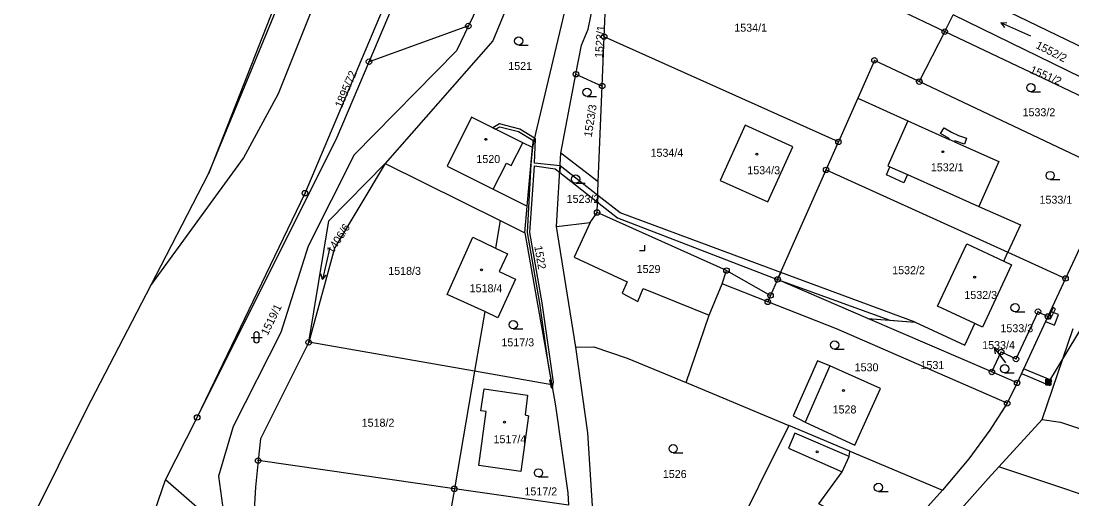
# Model space of a CAD drawing. Extents: x -587171 to -555306, y -1167727 to -1074732.
# Drawn here: x -559922.1 to -559730.5, y -1075878.4 to -1075791.3 of the extents above; entities that cross this region are included whole.
import ezdxf

# ---------------------------------------------------------------- set-up
doc = ezdxf.new("R2010")
doc.units = 0
for name, color, linetype in [('Hranice parcel', 7, 'Continuous'), ('Parcelní čísla', 7, 'Continuous'), ('Pop  PČ popisy', 7, 'Continuous'), ('Poz předměty', 7, 'Continuous'), ('Vnitřní kresba', 7, 'Continuous'), ('Věcná břemena k části', 7, 'Continuous'), ('Značky bodu BP', 7, 'Continuous'), ('Značky budov', 7, 'Continuous'), ('Značky kultur', 7, 'Continuous')]:
    doc.layers.add(name, color=color, linetype=linetype)

msp = doc.modelspace()

# ---------------------------------------------------------------- linework, layer by layer
at = {"layer": 'Hranice parcel'}
for p, q in [((-559826.93, -1075763.58), (-559840.57, -1075792.18)), ((-559868.74, -1075770.18), (-559887.96, -1075819.17)), ((-559815.81, -1075794.14), (-559815.03, -1075774.66)), ((-559749.98, -1075785.74), (-559714.26, -1075803.02)), ((-559762.4, -1075789.09), (-559753.71, -1075793.22)), ((-559753.71, -1075793.22), (-559752.15, -1075790.16)), ((-559717.12, -1075807.32), (-559752.15, -1075790.16)), ((-559840.57, -1075792.18), (-559858.69, -1075798.7)), ((-559753.71, -1075793.22), (-559758.36, -1075802.33)), ((-559753.71, -1075793.22), (-559718.54, -1075809.9)), ((-559816.18, -1075803.14), (-559815.81, -1075794.14)), ((-559773.1, -1075813.33), (-559815.81, -1075794.14)), ((-559823.69, -1075815.4), (-559820.95, -1075800.99)), ((-559820.95, -1075800.99), (-559816.18, -1075803.14)), ((-559816.88, -1075820.6), (-559816.18, -1075803.14)), ((-559722.85, -1075819.18), (-559758.36, -1075802.33)), ((-559769.59, -1075805.38), (-559773.1, -1075813.33)), ((-559829.85, -1075825.04), (-559828.9, -1075814.36)), ((-559775.35, -1075818.43), (-559773.1, -1075813.33)), ((-559824.5, -1075828.78), (-559823.69, -1075815.4)), ((-559816.88, -1075820.6), (-559823.69, -1075815.4)), ((-559855.73, -1075817.26), (-559834.77, -1075827.69)), ((-559784.18, -1075838.41), (-559775.35, -1075818.43)), ((-559775.35, -1075818.43), (-559742.2, -1075833.46)), ((-559898.5, -1075839.5), (-559887.96, -1075819.17)), ((-559722.85, -1075819.18), (-559731.69, -1075838.23)), ((-559817.1, -1075826.2), (-559816.88, -1075820.6)), ((-559830.29, -1075829.92), (-559829.85, -1075825.04)), ((-559834.77, -1075827.69), (-559835.63, -1075832.7)), ((-559834.77, -1075827.69), (-559830.29, -1075829.92)), ((-559830.29, -1075829.92), (-559825.35, -1075857.6)), ((-559821, -1075850.76), (-559824.5, -1075828.78)), ((-559742.95, -1075835.07), (-559742.2, -1075833.46)), ((-559742.2, -1075833.46), (-559731.69, -1075838.23)), ((-559910.17, -1075862.03), (-559898.5, -1075839.5)), ((-559785.98, -1075842.49), (-559794.29, -1075839.2)), ((-559767.73, -1075845.51), (-559784.18, -1075838.41)), ((-559731.69, -1075838.23), (-559734.91, -1075845.17)), ((-559837.6, -1075844.28), (-559839.46, -1075855.14)), ((-559734.91, -1075845.17), (-559740.52, -1075857.27)), ((-559745.12, -1075855.28), (-559767.73, -1075845.51)), ((-559735.95, -1075863.92), (-559730.31, -1075847.37)), ((-559839.46, -1075855.14), (-559869.69, -1075849.87)), ((-559839.46, -1075855.14), (-559843.13, -1075876.59)), ((-559825.35, -1075857.6), (-559839.46, -1075855.14)), ((-559740.52, -1075857.27), (-559745.12, -1075855.28)), ((-559740.52, -1075857.27), (-559742.33, -1075861)), ((-559922.14, -1075886.1), (-559910.17, -1075862.03)), ((-559895.77, -1075874.94), (-559890.02, -1075863.57)), ((-559743.87, -1075872.57), (-559735.95, -1075863.92)), ((-559771.04, -1075869.73), (-559782.14, -1075865.06)), ((-559771.04, -1075869.73), (-559754.13, -1075876.85)), ((-559843.13, -1075876.59), (-559878.91, -1075871.45)), ((-559897.73, -1075880.63), (-559895.77, -1075874.94)), ((-559888.63, -1075881.23), (-559895.77, -1075874.94)), ((-559843.13, -1075876.59), (-559845.2, -1075888.67)), ((-559822.32, -1075879.58), (-559843.13, -1075876.59))]:
    msp.add_line(p, q, dxfattribs=at)
for points in [[(-559898.5, -1075839.5), (-559881.57, -1075816.29), (-559875.2, -1075804.47), (-559865.09, -1075779.24), (-559860.82, -1075764.06), (-559853.79, -1075758.78), (-559841.53, -1075742.55), (-559834.52, -1075729.12), (-559818.28, -1075718.87), (-559811.81, -1075709.13), (-559807.28, -1075698.92), (-559792.12, -1075687.96), (-559782.98, -1075669.3), (-559779.99, -1075643.12), (-559786.3, -1075602.12), (-559787.28, -1075562.3)], [(-559887.96, -1075819.17), (-559870.51, -1075776.91), (-559858.23, -1075748.69), (-559848.62, -1075738.93)], [(-559890.02, -1075863.57), (-559870.36, -1075822.68), (-559854.41, -1075784.94), (-559845.97, -1075770.74)], [(-559858.69, -1075798.7), (-559851.87, -1075782.64), (-559845.97, -1075770.74)], [(-559826, -1075770.48), (-559836.13, -1075794.89), (-559855.73, -1075817.26)], [(-559828.9, -1075814.36), (-559819.83, -1075776.16), (-559819.25, -1075773.44), (-559819.94, -1075773.14), (-559826, -1075770.48)], [(-559820.95, -1075800.99), (-559819.95, -1075795.71), (-559818.71, -1075792.77), (-559815.03, -1075774.66)], [(-559840.57, -1075792.18), (-559842.73, -1075796.7), (-559861.39, -1075815.68), (-559869.77, -1075832.33), (-559874.77, -1075848.11), (-559883.47, -1075865.22), (-559886.15, -1075874.26), (-559884.7, -1075885)], [(-559890.02, -1075863.57), (-559864.52, -1075812.45), (-559858.69, -1075798.7)], [(-559758.36, -1075802.33), (-559766.53, -1075798.46), (-559769.59, -1075805.38)], [(-559769.59, -1075805.38), (-559760.42, -1075809.49), (-559752.91, -1075812.86), (-559752.88, -1075812.71), (-559754.47, -1075811.8), (-559753.84, -1075810.76), (-559752.51, -1075811.55), (-559751.19, -1075812.16), (-559749.74, -1075812.64), (-559750.1, -1075813.77), (-559751.85, -1075813.14), (-559751.91, -1075813.31), (-559743.83, -1075816.93), (-559747.51, -1075825.13), (-559739.88, -1075828.47), (-559742.2, -1075833.46)], [(-559828.9, -1075814.36), (-559830.67, -1075813.48), (-559840.01, -1075808.82), (-559844.47, -1075817.77), (-559836.03, -1075821.97), (-559829.85, -1075825.04)], [(-559785.96, -1075824.28), (-559781.43, -1075814.2), (-559790.13, -1075810.29), (-559794.65, -1075820.37), (-559785.96, -1075824.28)], [(-559869.69, -1075849.87), (-559865.99, -1075827.74), (-559855.73, -1075817.26)], [(-559855.73, -1075817.26), (-559864.98, -1075832.7), (-559869.69, -1075849.87)], [(-559824.5, -1075828.78), (-559818.36, -1075828.02), (-559817.1, -1075826.2)], [(-559794.29, -1075839.2), (-559793.51, -1075836.79), (-559817.1, -1075826.2)], [(-559837.6, -1075844.28), (-559844.47, -1075841.13), (-559839.74, -1075830.68), (-559835.63, -1075832.7)], [(-559748.24, -1075846.45), (-559755.02, -1075843.27), (-559749.7, -1075831.92), (-559742.95, -1075835.07)], [(-559835.63, -1075832.7), (-559833.46, -1075833.76), (-559834.95, -1075836.99), (-559832.01, -1075838.36), (-559835.18, -1075845.39), (-559837.6, -1075844.28)], [(-559742.95, -1075835.07), (-559741.54, -1075835.73), (-559746.86, -1075847.1), (-559748.24, -1075846.45)], [(-559800.85, -1075857.2), (-559796.69, -1075844.93), (-559794.29, -1075839.2)], [(-559784.18, -1075838.41), (-559785.47, -1075841.33), (-559785.98, -1075842.49)], [(-559742.33, -1075861), (-559773.46, -1075847.44), (-559785.98, -1075842.49)], [(-559745.12, -1075855.28), (-559743.43, -1075851.64), (-559740.72, -1075852.91), (-559736.71, -1075844.29), (-559734.91, -1075845.17)], [(-559767.73, -1075845.51), (-559759.1, -1075846.22), (-559750.07, -1075850.4), (-559748.24, -1075846.45)], [(-559869.69, -1075849.87), (-559878.5, -1075867.46), (-559878.91, -1075871.45)], [(-559821, -1075850.76), (-559817.67, -1075850.72), (-559811.62, -1075852.78), (-559800.85, -1075857.2)], [(-559817.68, -1075883.54), (-559818.78, -1075866.38), (-559821, -1075850.76)], [(-559776.9, -1075853.26), (-559781.38, -1075863.29), (-559779.17, -1075864.41), (-559770.08, -1075868.61), (-559765.45, -1075858.31), (-559774.66, -1075854.18), (-559776.9, -1075853.26)], [(-559830.23, -1075863.12), (-559829.6, -1075863.27), (-559831.03, -1075873.42), (-559838.68, -1075872.31), (-559837.31, -1075862.51), (-559838.29, -1075862.34), (-559837.71, -1075858.37), (-559829.77, -1075859.54), (-559830.23, -1075863.12)], [(-559825.35, -1075857.6), (-559824.66, -1075861.44), (-559822.46, -1075877.32), (-559822.32, -1075879.58)], [(-559800.85, -1075857.2), (-559800.57, -1075857.31), (-559782.14, -1075865.06)], [(-559742.33, -1075861), (-559745.48, -1075865.87), (-559749.31, -1075871.1), (-559754.13, -1075876.85)], [(-559735.95, -1075863.92), (-559732.58, -1075864.43), (-559707.97, -1075872.72), (-559694.43, -1075877.61)], [(-559782.14, -1075865.06), (-559793.14, -1075887.17), (-559787.95, -1075890.13), (-559783.64, -1075892.41), (-559785.07, -1075895.16), (-559777.29, -1075899.22)], [(-559777.29, -1075899.22), (-559774.71, -1075894.36), (-559773.08, -1075895.27), (-559772.14, -1075894.77), (-559771.44, -1075893.27), (-559771.43, -1075892.12), (-559773.03, -1075891.2), (-559770.46, -1075886.37), (-559773.26, -1075884.9), (-559771.75, -1075881.96), (-559776.65, -1075879.35), (-559772.43, -1075873.5), (-559771.15, -1075870.71), (-559771.04, -1075869.73)], [(-559878.91, -1075871.45), (-559879.4, -1075876.28), (-559879.85, -1075884.48)], [(-559759.39, -1075890.96), (-559756.96, -1075887.31), (-559745.77, -1075874.71), (-559743.87, -1075872.57)], [(-559718.92, -1075880.89), (-559742.59, -1075873), (-559743.87, -1075872.57)], [(-559754.13, -1075876.85), (-559760.1, -1075883.46), (-559765.88, -1075889.07), (-559774.97, -1075900.54), (-559781.59, -1075907.31)]]:
    msp.add_lwpolyline(points, dxfattribs=at)
at = {"layer": 'Pop  PČ popisy'}
for p, q in [((-559742.88, -1075853.22), (-559744.73, -1075850.85)), ((-559744.73, -1075850.85), (-559743.72, -1075851.34)), ((-559744.73, -1075850.85), (-559744.51, -1075851.95)), ((-559742.59, -1075853.59), (-559742.88, -1075853.22))]:
    msp.add_line(p, q, dxfattribs=at)
at = {"layer": 'Poz předměty'}
for p, q in [((-559713.43, -1075821.67), (-559734.8, -1075857.12)), ((-559735.3, -1075856.62), (-559734.3, -1075856.62)), ((-559735.3, -1075857.62), (-559735.3, -1075856.62)), ((-559735.3, -1075856.82), (-559734.3, -1075856.82)), ((-559735.1, -1075857.62), (-559735.1, -1075856.62)), ((-559734.9, -1075857.62), (-559734.9, -1075856.62)), ((-559734.7, -1075857.62), (-559734.7, -1075856.62)), ((-559734.5, -1075857.62), (-559734.5, -1075856.62)), ((-559734.3, -1075857.62), (-559734.3, -1075856.62)), ((-559735.3, -1075857.02), (-559734.3, -1075857.02)), ((-559735.3, -1075857.22), (-559734.3, -1075857.22)), ((-559735.3, -1075857.42), (-559734.3, -1075857.42)), ((-559735.3, -1075857.62), (-559734.3, -1075857.62))]:
    msp.add_line(p, q, dxfattribs=at)
at = {"layer": 'Vnitřní kresba'}
for p, q in [((-559760.42, -1075809.49), (-559764.08, -1075817.71)), ((-559751.91, -1075813.31), (-559752.91, -1075812.86)), ((-559832.78, -1075817.66), (-559830.67, -1075813.48)), ((-559836.03, -1075821.97), (-559833.64, -1075817.23)), ((-559833.64, -1075817.23), (-559832.78, -1075817.66)), ((-559764.34, -1075819.33), (-559763.7, -1075817.88)), ((-559764.08, -1075817.71), (-559763.7, -1075817.88)), ((-559763.7, -1075817.88), (-559760.52, -1075819.3)), ((-559761.17, -1075820.77), (-559764.34, -1075819.33)), ((-559760.52, -1075819.3), (-559761.17, -1075820.77)), ((-559760.52, -1075819.3), (-559747.51, -1075825.13)), ((-559818.36, -1075828.02), (-559821.3, -1075834.37)), ((-559821.3, -1075834.37), (-559811.62, -1075838.87)), ((-559793.51, -1075836.79), (-559785.47, -1075841.33)), ((-559811.62, -1075838.87), (-559812.56, -1075840.9)), ((-559812.56, -1075840.9), (-559809.69, -1075842.45)), ((-559809.69, -1075842.45), (-559808.71, -1075840.05)), ((-559808.71, -1075840.05), (-559796.69, -1075844.93)), ((-559774.66, -1075854.18), (-559779.17, -1075864.41)), ((-559781.04, -1075866.45), (-559782.22, -1075869.19)), ((-559771.15, -1075870.71), (-559781.04, -1075866.45)), ((-559782.22, -1075869.19), (-559772.43, -1075873.5))]:
    msp.add_line(p, q, dxfattribs=at)
at = {"layer": 'Věcná břemena k části'}
for points in [[(-559834.91, -1075810.05), (-559836.14, -1075810.75), (-559835.6, -1075811.02), (-559834.83, -1075810.59), (-559831.42, -1075811.44), (-559828.83, -1075813.02), (-559828.9, -1075814.36), (-559828.49, -1075812.64), (-559831.22, -1075810.98)], [(-559828.49, -1075812.64), (-559828.9, -1075814.36), (-559829.17, -1075817.36), (-559829.87, -1075829.84), (-559827.6, -1075842.75), (-559826.06, -1075853.6), (-559825.51, -1075856.7), (-559825.35, -1075857.6), (-559825.26, -1075858.11), (-559825.05, -1075857.17), (-559827.1, -1075842.67), (-559829.37, -1075829.82), (-559828.54, -1075817.71), (-559824.76, -1075818.25), (-559823.9, -1075818.92), (-559823.83, -1075817.7), (-559828.51, -1075817.2), (-559828.31, -1075812.74)], [(-559823.83, -1075817.7), (-559823.9, -1075818.92), (-559817.03, -1075824.32), (-559816.98, -1075823.08)], [(-559816.98, -1075823.08), (-559817.03, -1075824.32), (-559813.39, -1075827.17), (-559784.18, -1075838.41), (-559783.62, -1075837.14), (-559812.89, -1075826.29)], [(-559783.62, -1075837.14), (-559784.18, -1075838.41), (-559763.7, -1075845.84), (-559759.1, -1075846.22)], [(-559734.42, -1075845.6), (-559733.52, -1075843.76), (-559733.97, -1075843.54), (-559734.87, -1075845.38)], [(-559734.48, -1075844.24), (-559735.33, -1075846.09), (-559733.73, -1075846.72), (-559732.98, -1075844.83)], [(-559734.18, -1075856.84), (-559739.35, -1075854.74), (-559739.73, -1075855.58), (-559734.57, -1075857.76)], [(-559825.76, -1075856.75), (-559825.61, -1075857.55), (-559825.35, -1075857.6), (-559825.51, -1075856.7)], [(-559825.5, -1075858.15), (-559825.26, -1075858.11), (-559825.35, -1075857.6), (-559825.61, -1075857.55)]]:
    msp.add_lwpolyline(points, close=True, dxfattribs=at)
at = {"layer": 'Značky bodu BP'}
for centre, radius in [((-559840.57, -1075792.18), 0.5), ((-559840.57, -1075792.18), 0.0303), ((-559815.81, -1075794.14), 0.5), ((-559753.71, -1075793.22), 0.5), ((-559753.71, -1075793.22), 0.0303), ((-559815.81, -1075794.14), 0.0303), ((-559858.69, -1075798.7), 0.5), ((-559858.69, -1075798.7), 0.0303), ((-559766.53, -1075798.46), 0.5), ((-559766.53, -1075798.46), 0.0303), ((-559820.95, -1075800.99), 0.5), ((-559820.95, -1075800.99), 0.0303), ((-559816.18, -1075803.14), 0.5), ((-559816.18, -1075803.14), 0.0303), ((-559758.36, -1075802.33), 0.5), ((-559758.36, -1075802.33), 0.0303), ((-559773.1, -1075813.33), 0.5), ((-559773.1, -1075813.33), 0.0303), ((-559775.35, -1075818.43), 0.5), ((-559775.35, -1075818.43), 0.0303), ((-559870.36, -1075822.68), 0.5), ((-559870.36, -1075822.68), 0.0303), ((-559817.1, -1075826.2), 0.5), ((-559817.1, -1075826.2), 0.0303), ((-559793.51, -1075836.79), 0.5), ((-559793.51, -1075836.79), 0.0303), ((-559731.69, -1075838.23), 0.5), ((-559784.18, -1075838.41), 0.5), ((-559784.18, -1075838.41), 0.0303), ((-559731.69, -1075838.23), 0.0303), ((-559785.47, -1075841.33), 0.5), ((-559785.47, -1075841.33), 0.0303), ((-559785.98, -1075842.49), 0.5), ((-559785.98, -1075842.49), 0.0303), ((-559736.71, -1075844.29), 0.5), ((-559736.71, -1075844.29), 0.0303), ((-559734.91, -1075845.17), 0.5), ((-559734.91, -1075845.17), 0.0303), ((-559869.69, -1075849.87), 0.5), ((-559869.69, -1075849.87), 0.0303), ((-559743.43, -1075851.64), 0.5), ((-559743.43, -1075851.64), 0.0303), ((-559740.72, -1075852.91), 0.5), ((-559740.72, -1075852.91), 0.0303), ((-559745.12, -1075855.28), 0.5), ((-559745.12, -1075855.28), 0.0303), ((-559740.52, -1075857.27), 0.5), ((-559740.52, -1075857.27), 0.0303), ((-559742.33, -1075861), 0.5), ((-559742.33, -1075861), 0.0303), ((-559890.02, -1075863.57), 0.5), ((-559890.02, -1075863.57), 0.0303), ((-559878.91, -1075871.45), 0.5), ((-559878.91, -1075871.45), 0.0303), ((-559843.13, -1075876.59), 0.5), ((-559843.13, -1075876.59), 0.0303)]:
    msp.add_circle(centre, radius, dxfattribs=at)
at = {"layer": 'Značky budov'}
for centre in [(-559837.41, -1075812.86), (-559787.97, -1075815.58), (-559754.04, -1075815.11), (-559838.19, -1075836.64), (-559748.26, -1075838), (-559772.17, -1075858.65), (-559834, -1075864.42), (-559776.96, -1075869.83)]:
    msp.add_circle(centre, 0.175, dxfattribs=at)
at = {"layer": 'Značky kultur'}
for p, q in [((-559743.5, -1075791.61), (-559742.41, -1075791.55)), ((-559738.02, -1075794.05), (-559743.5, -1075791.61)), ((-559743.5, -1075791.61), (-559742.81, -1075792.47)), ((-559831.4, -1075795.68), (-559829.65, -1075795.68)), ((-559818.94, -1075805.03), (-559817.19, -1075805.03)), ((-559738.01, -1075804.18), (-559736.26, -1075804.18)), ((-559734.49, -1075820.21), (-559732.74, -1075820.21)), ((-559821.01, -1075820.86), (-559819.26, -1075820.86)), ((-559865.84, -1075832.59), (-559867.19, -1075838.44)), ((-559809.39, -1075833.13), (-559808.39, -1075833.13)), ((-559808.39, -1075833.13), (-559808.39, -1075832.13)), ((-559867.19, -1075838.44), (-559867.46, -1075837.37)), ((-559867.19, -1075838.44), (-559866.48, -1075837.6)), ((-559740.89, -1075844.3), (-559739.14, -1075844.3)), ((-559832.39, -1075847.41), (-559830.64, -1075847.41)), ((-559880.2, -1075848.97), (-559878.2, -1075848.97)), ((-559879.7, -1075848.47), (-559879.7, -1075849.47)), ((-559878.7, -1075849.47), (-559878.7, -1075848.47)), ((-559773.8, -1075851.11), (-559772.05, -1075851.11)), ((-559742.79, -1075855.45), (-559741.04, -1075855.45)), ((-559803.23, -1075870.02), (-559801.48, -1075870.02)), ((-559827.78, -1075874.42), (-559826.03, -1075874.42)), ((-559765.81, -1075877.09), (-559764.06, -1075877.09))]:
    msp.add_line(p, q, dxfattribs=at)
for centre in [(-559831.4, -1075794.93), (-559738.01, -1075803.43), (-559818.94, -1075804.28), (-559821.01, -1075820.11), (-559734.49, -1075819.46), (-559740.89, -1075843.55), (-559832.39, -1075846.66), (-559773.8, -1075850.36), (-559742.79, -1075854.7), (-559803.23, -1075869.27), (-559827.78, -1075873.67), (-559765.81, -1075876.34)]:
    msp.add_circle(centre, 0.75, dxfattribs=at)
for centre, start, end in [((-559879.2, -1075848.47), 0, 180), ((-559879.2, -1075849.47), 180, 359.9879)]:
    msp.add_arc(centre, 0.5, start, end, dxfattribs=at)

# ---------------------------------------------------------------- texts
at = {"layer": 'Parcelní čísla'}
for s, p in [('1534/1', (-559792.09, -1075793.23)), ('1521', (-559833.3, -1075800.21)), ('1533/2', (-559739.53, -1075808.65)), ('1534/4', (-559807.36, -1075816.04)), ('1520', (-559839.11, -1075817.18)), ('1534/3', (-559789.71, -1075819.23)), ('1532/1', (-559756.25, -1075818.7)), ('1523/2', (-559822.65, -1075824.44)), ('1533/1', (-559736.44, -1075824.6)), ('1529', (-559809.89, -1075837.23)), ('1532/2', (-559763.3, -1075837.45)), ('1518/3', (-559855.19, -1075837.58)), ('1518/4', (-559840.34, -1075840.75)), ('1532/3', (-559750.14, -1075841.97)), ('1533/3', (-559743.56, -1075848.04)), ('1517/3', (-559834.55, -1075850.61)), ('1533/4', (-559746.89, -1075851.11)), ('1530', (-559770.14, -1075855.16)), ('1531', (-559758.14, -1075854.75)), ('1528', (-559774.16, -1075862.85)), ('1518/2', (-559860.03, -1075865.27)), ('1517/4', (-559835.99, -1075868.27)), ('1526', (-559805.12, -1075874.62)), ('1517/2', (-559830.35, -1075877.79))]:
    msp.add_text(s, height=1.46, dxfattribs=at).set_placement(p)
for s, rotation, p in [('1523/1', 86, (-559816.07, -1075798.07)), ('1552/2', 333, (-559737.26, -1075796.15)), ('1895/72', 67, (-559863.64, -1075807.24)), ('1551/2', 337, (-559738.31, -1075800.71)), ('1523/3', 81, (-559818.09, -1075812.52)), ('1406/6', 57, (-559865.32, -1075833.87)), ('1522', 280, (-559828.57, -1075832.39)), ('1519/1', 64, (-559877.18, -1075848.73))]:
    msp.add_text(s, height=1.46, rotation=rotation, dxfattribs=at).set_placement(p)

doc.saveas('drawing.dxf')
